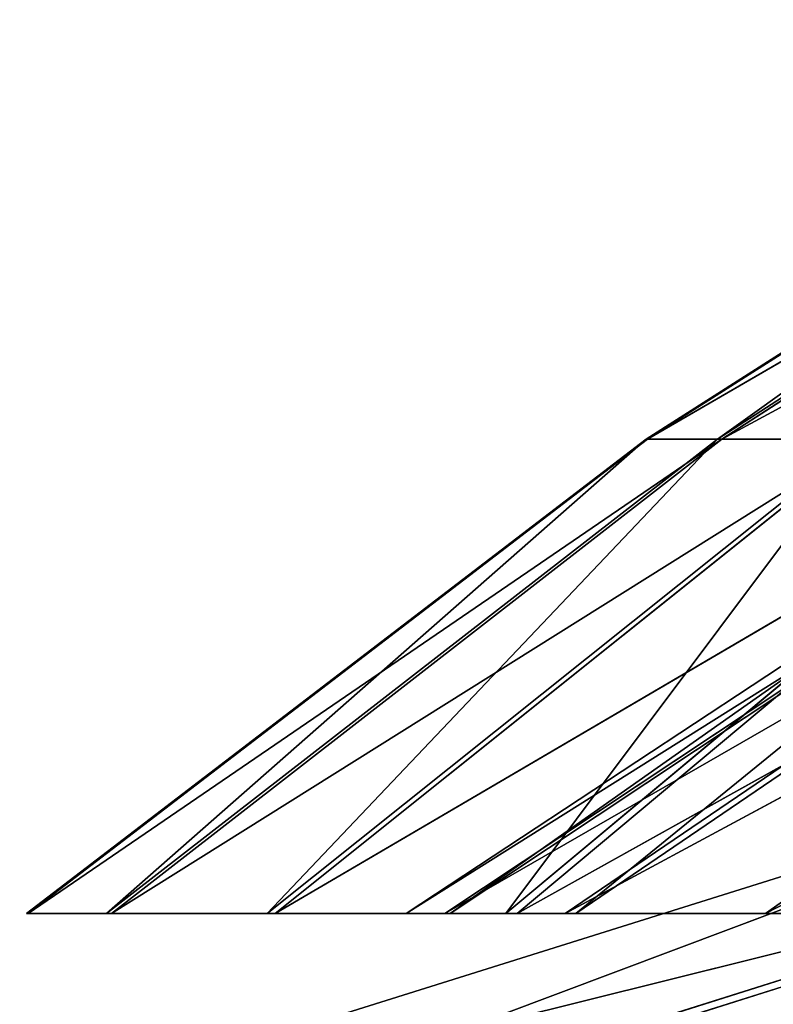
# Model space of a CAD drawing. Extents: x 382 to 531, y 0 to 277.
# Tile 300 of 656: x 436.74 to 439.33, y 58.49 to 61.87. Entities that reach past the tile are written whole.
import ezdxf

# ---------------------------------------------------------------- set-up
doc = ezdxf.new("R2010")
doc.units = 0
doc.header["$LTSCALE"] = 25.4
doc.layers.get('0').update_dxf_attribs({"color": 13, "linetype": 'CONTINUOUS'})

# ---------------------------------------------------------------- blocks, each defined once
blk = doc.blocks.new('NEWPORT-I-KINKIET-8157_STL')
at = {"color": 250}
for p, q in [((-59.8603, -17.3496, 218.2339), (-58.7833, -15.2389, 218.2339)), ((-59.8603, -17.3496, 218.2339), (-58.7833, -15.2389, 218.2339)), ((-60.6801, -19.5729, 218.2339), (-59.8603, -17.3496, 218.2339)), ((-60.6801, -19.5729, 218.2339), (-59.8603, -17.3496, 218.2339)), ((-59.8603, -17.3496, 218.2339), (-58.6411, -20.1902, 216.606)), ((-59.8603, -17.3496, 218.2339), (-58.6411, -20.1902, 216.606)), ((-59.8603, -17.3496, 218.2339), (-57.9086, -18.2038, 216.606)), ((-59.8603, -17.3496, 218.2339), (-57.9086, -18.2038, 216.606)), ((-59.8603, -17.3496, 218.2339), (-58.9152, -18.5563, 218.2339)), ((-59.8603, -17.3496, 218.2339), (-58.9152, -18.5563, 218.2339)), ((-59.8603, -17.3496, 218.2339), (-59.6206, -20.7434, 218.2339)), ((-59.8603, -17.3496, 218.2339), (-59.6206, -20.7434, 218.2339)), ((-59.6206, -20.7434, 218.2339), (-58.9152, -18.5563, 218.2339)), ((-59.6206, -20.7434, 218.2339), (-58.9152, -18.5563, 218.2339)), ((-61.2312, -21.8776, 218.2339), (-60.6801, -19.5729, 218.2339)), ((-61.2312, -21.8776, 218.2339), (-60.6801, -19.5729, 218.2339)), ((-60.6801, -19.5729, 218.2339), (-59.1335, -22.2494, 216.606)), ((-60.6801, -19.5729, 218.2339), (-59.1335, -22.2494, 216.606)), ((-60.6801, -19.5729, 218.2339), (-58.6411, -20.1902, 216.606)), ((-60.6801, -19.5729, 218.2339), (-58.6411, -20.1902, 216.606)), ((-60.6801, -19.5729, 218.2339), (-59.6206, -20.7434, 218.2339)), ((-60.6801, -19.5729, 218.2339), (-59.6206, -20.7434, 218.2339)), ((-60.6801, -19.5729, 218.2339), (-60.0519, -23.0005, 218.2339)), ((-60.6801, -19.5729, 218.2339), (-60.0519, -23.0005, 218.2339)), ((-59.1335, -22.2494, 216.606), (-58.6411, -20.1902, 216.606)), ((-59.1335, -22.2494, 216.606), (-58.6411, -20.1902, 216.606)), ((-60.0519, -23.0005, 218.2339), (-59.6206, -20.7434, 218.2339)), ((-60.0519, -23.0005, 218.2339), (-59.6206, -20.7434, 218.2339)), ((-57.6952, -23.302, 216.6689), (-59.6206, -20.7434, 218.2339)), ((-57.6952, -23.302, 216.6689), (-59.6206, -20.7434, 218.2339)), ((-57.3188, -21.3321, 216.6689), (-59.6206, -20.7434, 218.2339)), ((-57.3188, -21.3321, 216.6689), (-59.6206, -20.7434, 218.2339)), ((-61.5058, -24.2312, 218.2339), (-61.2312, -21.8776, 218.2339)), ((-61.5058, -24.2312, 218.2339), (-61.2312, -21.8776, 218.2339)), ((-61.2312, -21.8776, 218.2339), (-59.3789, -24.3524, 216.606)), ((-61.2312, -21.8776, 218.2339), (-59.3789, -24.3524, 216.606)), ((-61.2312, -21.8776, 218.2339), (-59.1335, -22.2494, 216.606)), ((-61.2312, -21.8776, 218.2339), (-59.1335, -22.2494, 216.606)), ((-61.2312, -21.8776, 218.2339), (-60.0519, -23.0005, 218.2339)), ((-61.2312, -21.8776, 218.2339), (-60.0519, -23.0005, 218.2339)), ((-61.2312, -21.8776, 218.2339), (-60.2026, -25.2936, 218.2339)), ((-61.2312, -21.8776, 218.2339), (-60.2026, -25.2936, 218.2339)), ((-59.3789, -24.3524, 216.606), (-59.1335, -22.2494, 216.606)), ((-59.3789, -24.3524, 216.606), (-59.1335, -22.2494, 216.606)), ((-59.1335, -22.2494, 216.606), (-57.1203, -24.481, 215.1669)), ((-59.1335, -22.2494, 216.606), (-57.1203, -24.481, 215.1669)), ((-59.1335, -22.2494, 216.606), (-56.906, -22.6443, 215.1669)), ((-59.1335, -22.2494, 216.606), (-56.906, -22.6443, 215.1669)), ((-60.2026, -25.2936, 218.2339), (-60.0519, -23.0005, 218.2339)), ((-60.2026, -25.2936, 218.2339), (-60.0519, -23.0005, 218.2339)), ((-57.8266, -25.3031, 216.6689), (-60.0519, -23.0005, 218.2339)), ((-57.8266, -25.3031, 216.6689), (-60.0519, -23.0005, 218.2339)), ((-57.6952, -23.302, 216.6689), (-60.0519, -23.0005, 218.2339)), ((-57.6952, -23.302, 216.6689), (-60.0519, -23.0005, 218.2339)), ((-61.5002, -26.6008, 218.2339), (-61.5058, -24.2312, 218.2339)), ((-61.5058, -24.2312, 218.2339), (-59.3738, -26.4696, 216.606)), ((-61.5058, -24.2312, 218.2339), (-59.3738, -26.4696, 216.606)), ((-61.5058, -24.2312, 218.2339), (-59.3789, -24.3524, 216.606)), ((-61.5058, -24.2312, 218.2339), (-59.3789, -24.3524, 216.606)), ((-61.5058, -24.2312, 218.2339), (-60.2026, -25.2936, 218.2339)), ((-61.5058, -24.2312, 218.2339), (-60.2026, -25.2936, 218.2339)), ((-61.5058, -24.2312, 218.2339), (-60.0703, -27.5878, 218.2339)), ((-61.5002, -26.6008, 218.2339), (-61.5058, -24.2312, 218.2339)), ((-61.5058, -24.2312, 218.2339), (-60.0703, -27.5878, 218.2339)), ((-59.3738, -26.4696, 216.606), (-59.3789, -24.3524, 216.606)), ((-59.3789, -24.3524, 216.606), (-57.1159, -26.3302, 215.1669)), ((-59.3789, -24.3524, 216.606), (-57.1159, -26.3302, 215.1669)), ((-59.3789, -24.3524, 216.606), (-57.1203, -24.481, 215.1669)), ((-59.3789, -24.3524, 216.606), (-57.1203, -24.481, 215.1669)), ((-59.3738, -26.4696, 216.606), (-59.3789, -24.3524, 216.606)), ((-60.0703, -27.5878, 218.2339), (-60.2026, -25.2936, 218.2339)), ((-57.7112, -27.3053, 216.6689), (-60.2026, -25.2936, 218.2339)), ((-60.0703, -27.5878, 218.2339), (-60.2026, -25.2936, 218.2339)), ((-57.7112, -27.3053, 216.6689), (-60.2026, -25.2936, 218.2339)), ((-57.8266, -25.3031, 216.6689), (-60.2026, -25.2936, 218.2339)), ((-57.8266, -25.3031, 216.6689), (-60.2026, -25.2936, 218.2339)), ((-59.3738, -26.4696, 216.606), (-57.1159, -26.3302, 215.1669)), ((-59.3738, -26.4696, 216.606), (-57.1159, -26.3302, 215.1669)), ((-61.5002, -26.6008, 218.2339), (-59.3738, -26.4696, 216.606)), ((-61.5002, -26.6008, 218.2339), (-59.3738, -26.4696, 216.606)), ((-59.1184, -28.5713, 216.606), (-59.3738, -26.4696, 216.606)), ((-59.3738, -26.4696, 216.606), (-56.8928, -28.1658, 215.1669)), ((-59.3738, -26.4696, 216.606), (-56.8928, -28.1658, 215.1669)), ((-59.1184, -28.5713, 216.606), (-59.3738, -26.4696, 216.606)), ((-61.2143, -28.9532, 218.2339), (-61.5002, -26.6008, 218.2339)), ((-61.5002, -26.6008, 218.2339), (-59.1184, -28.5713, 216.606)), ((-61.5002, -26.6008, 218.2339), (-59.1184, -28.5713, 216.606)), ((-61.5002, -26.6008, 218.2339), (-60.0703, -27.5878, 218.2339)), ((-61.5002, -26.6008, 218.2339), (-60.0703, -27.5878, 218.2339)), ((-61.2143, -28.9532, 218.2339), (-61.5002, -26.6008, 218.2339)), ((-57.7112, -27.3053, 216.6689), (-60.0703, -27.5878, 218.2339)), ((-57.7112, -27.3053, 216.6689), (-60.0703, -27.5878, 218.2339)), ((-61.2143, -28.9532, 218.2339), (-60.0703, -27.5878, 218.2339)), ((-61.2143, -28.9532, 218.2339), (-60.0703, -27.5878, 218.2339)), ((-59.6571, -29.8484, 218.2339), (-60.0703, -27.5878, 218.2339)), ((-57.3506, -29.2781, 216.6689), (-60.0703, -27.5878, 218.2339)), ((-59.6571, -29.8484, 218.2339), (-60.0703, -27.5878, 218.2339)), ((-57.3506, -29.2781, 216.6689), (-60.0703, -27.5878, 218.2339)), ((-59.1184, -28.5713, 216.606), (-56.8928, -28.1658, 215.1669)), ((-59.1184, -28.5713, 216.606), (-56.8928, -28.1658, 215.1669)), ((-61.2143, -28.9532, 218.2339), (-59.1184, -28.5713, 216.606)), ((-61.2143, -28.9532, 218.2339), (-59.1184, -28.5713, 216.606)), ((-58.6162, -30.6281, 216.606), (-59.1184, -28.5713, 216.606)), ((-59.1184, -28.5713, 216.606), (-56.4541, -29.9622, 215.1669)), ((-59.1184, -28.5713, 216.606), (-56.4541, -29.9622, 215.1669)), ((-58.6162, -30.6281, 216.606), (-59.1184, -28.5713, 216.606)), ((-60.6522, -31.2552, 218.2339), (-61.2143, -28.9532, 218.2339)), ((-61.2143, -28.9532, 218.2339), (-58.6162, -30.6281, 216.606)), ((-61.2143, -28.9532, 218.2339), (-58.6162, -30.6281, 216.606)), ((-61.2143, -28.9532, 218.2339), (-59.6571, -29.8484, 218.2339)), ((-61.2143, -28.9532, 218.2339), (-59.6571, -29.8484, 218.2339)), ((-60.6522, -31.2552, 218.2339), (-61.2143, -28.9532, 218.2339)), ((-57.3506, -29.2781, 216.6689), (-59.6571, -29.8484, 218.2339)), ((-57.3506, -29.2781, 216.6689), (-59.6571, -29.8484, 218.2339)), ((-60.6522, -31.2552, 218.2339), (-59.6571, -29.8484, 218.2339)), ((-60.6522, -31.2552, 218.2339), (-59.6571, -29.8484, 218.2339)), ((-58.9692, -32.041, 218.2339), (-59.6571, -29.8484, 218.2339)), ((-56.7503, -31.1916, 216.6689), (-59.6571, -29.8484, 218.2339)), ((-58.9692, -32.041, 218.2339), (-59.6571, -29.8484, 218.2339)), ((-56.7503, -31.1916, 216.6689), (-59.6571, -29.8484, 218.2339)), ((-60.6522, -31.2552, 218.2339), (-58.6162, -30.6281, 216.606)), ((-60.6522, -31.2552, 218.2339), (-58.6162, -30.6281, 216.606)), ((-56.7503, -31.1916, 216.6689), (-58.9692, -32.041, 218.2339)), ((-56.7503, -31.1916, 216.6689), (-58.9692, -32.041, 218.2339)), ((-59.8218, -33.4745, 218.2339), (-60.6522, -31.2552, 218.2339)), ((-60.6522, -31.2552, 218.2339), (-57.8742, -32.611, 216.606)), ((-60.6522, -31.2552, 218.2339), (-57.8742, -32.611, 216.606)), ((-60.6522, -31.2552, 218.2339), (-58.9692, -32.041, 218.2339)), ((-60.6522, -31.2552, 218.2339), (-58.9692, -32.041, 218.2339)), ((-59.8218, -33.4745, 218.2339), (-60.6522, -31.2552, 218.2339)), ((-59.8218, -33.4745, 218.2339), (-58.9692, -32.041, 218.2339)), ((-59.8218, -33.4745, 218.2339), (-58.9692, -32.041, 218.2339)), ((-58.0171, -34.1325, 218.2339), (-58.9692, -32.041, 218.2339)), ((-55.9194, -33.0169, 216.6689), (-58.9692, -32.041, 218.2339)), ((-58.0171, -34.1325, 218.2339), (-58.9692, -32.041, 218.2339)), ((-55.9194, -33.0169, 216.6689), (-58.9692, -32.041, 218.2339)), ((-59.8218, -33.4745, 218.2339), (-57.8742, -32.611, 216.606)), ((-59.8218, -33.4745, 218.2339), (-57.8742, -32.611, 216.606)), ((-58.7347, -35.5801, 218.2339), (-59.8218, -33.4745, 218.2339)), ((-59.8218, -33.4745, 218.2339), (-56.9029, -34.4923, 216.606)), ((-59.8218, -33.4745, 218.2339), (-56.9029, -34.4923, 216.606)), ((-59.8218, -33.4745, 218.2339), (-58.0171, -34.1325, 218.2339)), ((-59.8218, -33.4745, 218.2339), (-58.0171, -34.1325, 218.2339)), ((-58.7347, -35.5801, 218.2339), (-59.8218, -33.4745, 218.2339))]:
    blk.add_line(p, q, dxfattribs=at)
at = {"color": 7}
for p, q in [((-57.0849, -19.6539, 217.9101), (-62.9152, -26.297, 219.3599)), ((-57.0849, -19.6539, 217.9101), (-62.9152, -26.297, 219.3599)), ((-62.8746, -19.6539, 219.7332), (-57.0849, -19.6539, 217.9101)), ((-62.8746, -19.6539, 219.7332), (-57.0849, -19.6539, 217.9101)), ((-62.9152, -26.297, 219.3599), (-57.0885, -26.297, 217.5346)), ((-62.9152, -26.297, 219.3599), (-57.0885, -26.297, 217.5346)), ((-57.0885, -26.297, 217.5346), (-62.8773, -32.8338, 219.7084)), ((-57.0885, -26.297, 217.5346), (-62.8773, -32.8338, 219.7084)), ((-62.8773, -32.8338, 219.7084), (-57.0852, -32.8338, 217.8852)), ((-62.8773, -32.8338, 219.7084), (-57.0852, -32.8338, 217.8852))]:
    blk.add_line(p, q, dxfattribs=at)
mesh = blk.add_polyface(dxfattribs=at)
corners = [(-57.0747, -13.2992, 218.9725), (-57.0849, -19.6539, 217.9101), (-62.8746, -19.6539, 219.7332)]
mesh.append_faces([[corners[k] for k in face] for face in [(0, 1, 2)]], dxfattribs={"color": 7})
at = {"color": 250}
mesh = blk.add_polyface(dxfattribs=at)
corners = [(-57.9086, -18.2038, 216.606), (-59.8603, -17.3496, 218.2339), (-58.7833, -15.2389, 218.2339)]
mesh.append_faces([[corners[k] for k in face] for face in [(0, 1, 2)]], dxfattribs={"color": 250})
mesh = blk.add_polyface(dxfattribs=at)
corners = [(-58.7833, -15.2389, 218.2339), (-59.8603, -17.3496, 218.2339), (-58.9152, -18.5563, 218.2339)]
mesh.append_faces([[corners[k] for k in face] for face in [(0, 1, 2)]], dxfattribs={"color": 250})
mesh = blk.add_polyface(dxfattribs=at)
corners = [(-58.6411, -20.1902, 216.606), (-60.6801, -19.5729, 218.2339), (-59.8603, -17.3496, 218.2339)]
mesh.append_faces([[corners[k] for k in face] for face in [(0, 1, 2)]], dxfattribs={"color": 250})
mesh = blk.add_polyface(dxfattribs=at)
corners = [(-59.6206, -20.7434, 218.2339), (-59.8603, -17.3496, 218.2339), (-60.6801, -19.5729, 218.2339)]
mesh.append_faces([[corners[k] for k in face] for face in [(0, 1, 2)]], dxfattribs={"color": 250})
mesh = blk.add_polyface(dxfattribs=at)
corners = [(-57.9086, -18.2038, 216.606), (-58.6411, -20.1902, 216.606), (-59.8603, -17.3496, 218.2339)]
mesh.append_faces([[corners[k] for k in face] for face in [(0, 1, 2)]], dxfattribs={"color": 250})
mesh = blk.add_polyface(dxfattribs=at)
corners = [(-58.9152, -18.5563, 218.2339), (-59.8603, -17.3496, 218.2339), (-59.6206, -20.7434, 218.2339)]
mesh.append_faces([[corners[k] for k in face] for face in [(0, 1, 2)]], dxfattribs={"color": 250})
mesh = blk.add_polyface(dxfattribs=at)
corners = [(-57.3188, -21.3321, 216.6689), (-58.9152, -18.5563, 218.2339), (-59.6206, -20.7434, 218.2339)]
mesh.append_faces([[corners[k] for k in face] for face in [(0, 1, 2)]], dxfattribs={"color": 250})
mesh = blk.add_polyface(dxfattribs=at)
corners = [(-59.1335, -22.2494, 216.606), (-61.2312, -21.8776, 218.2339), (-60.6801, -19.5729, 218.2339)]
mesh.append_faces([[corners[k] for k in face] for face in [(0, 1, 2)]], dxfattribs={"color": 250})
mesh = blk.add_polyface(dxfattribs=at)
corners = [(-60.0519, -23.0005, 218.2339), (-60.6801, -19.5729, 218.2339), (-61.2312, -21.8776, 218.2339)]
mesh.append_faces([[corners[k] for k in face] for face in [(0, 1, 2)]], dxfattribs={"color": 250})
mesh = blk.add_polyface(dxfattribs=at)
corners = [(-58.6411, -20.1902, 216.606), (-59.1335, -22.2494, 216.606), (-60.6801, -19.5729, 218.2339)]
mesh.append_faces([[corners[k] for k in face] for face in [(0, 1, 2)]], dxfattribs={"color": 250})
mesh = blk.add_polyface(dxfattribs=at)
corners = [(-59.6206, -20.7434, 218.2339), (-60.6801, -19.5729, 218.2339), (-60.0519, -23.0005, 218.2339)]
mesh.append_faces([[corners[k] for k in face] for face in [(0, 1, 2)]], dxfattribs={"color": 250})
at = {"color": 7}
mesh = blk.add_polyface(dxfattribs=at)
corners = [(-57.0849, -19.6539, 217.9101), (-62.9152, -26.297, 219.3599), (-62.8746, -19.6539, 219.7332)]
mesh.append_faces([[corners[k] for k in face] for face in [(0, 1, 2)]], dxfattribs={"color": 7})
mesh = blk.add_polyface(dxfattribs=at)
corners = [(-57.0849, -19.6539, 217.9101), (-57.0885, -26.297, 217.5346), (-62.9152, -26.297, 219.3599)]
mesh.append_faces([[corners[k] for k in face] for face in [(0, 1, 2)]], dxfattribs={"color": 7})
at = {"color": 250}
mesh = blk.add_polyface(dxfattribs=at)
corners = [(-56.906, -22.6443, 215.1669), (-59.1335, -22.2494, 216.606), (-58.6411, -20.1902, 216.606)]
mesh.append_faces([[corners[k] for k in face] for face in [(0, 1, 2)]], dxfattribs={"color": 250})
mesh = blk.add_polyface(dxfattribs=at)
corners = [(-57.6952, -23.302, 216.6689), (-59.6206, -20.7434, 218.2339), (-60.0519, -23.0005, 218.2339)]
mesh.append_faces([[corners[k] for k in face] for face in [(0, 1, 2)]], dxfattribs={"color": 250})
mesh = blk.add_polyface(dxfattribs=at)
corners = [(-57.3188, -21.3321, 216.6689), (-59.6206, -20.7434, 218.2339), (-57.6952, -23.302, 216.6689)]
mesh.append_faces([[corners[k] for k in face] for face in [(0, 1, 2)]], dxfattribs={"color": 250})
mesh = blk.add_polyface(dxfattribs=at)
corners = [(-59.3789, -24.3524, 216.606), (-61.5058, -24.2312, 218.2339), (-61.2312, -21.8776, 218.2339)]
mesh.append_faces([[corners[k] for k in face] for face in [(0, 1, 2)]], dxfattribs={"color": 250})
mesh = blk.add_polyface(dxfattribs=at)
corners = [(-60.2026, -25.2936, 218.2339), (-61.2312, -21.8776, 218.2339), (-61.5058, -24.2312, 218.2339)]
mesh.append_faces([[corners[k] for k in face] for face in [(0, 1, 2)]], dxfattribs={"color": 250})
mesh = blk.add_polyface(dxfattribs=at)
corners = [(-59.1335, -22.2494, 216.606), (-59.3789, -24.3524, 216.606), (-61.2312, -21.8776, 218.2339)]
mesh.append_faces([[corners[k] for k in face] for face in [(0, 1, 2)]], dxfattribs={"color": 250})
mesh = blk.add_polyface(dxfattribs=at)
corners = [(-60.0519, -23.0005, 218.2339), (-61.2312, -21.8776, 218.2339), (-60.2026, -25.2936, 218.2339)]
mesh.append_faces([[corners[k] for k in face] for face in [(0, 1, 2)]], dxfattribs={"color": 250})
mesh = blk.add_polyface(dxfattribs=at)
corners = [(-57.1203, -24.481, 215.1669), (-59.3789, -24.3524, 216.606), (-59.1335, -22.2494, 216.606)]
mesh.append_faces([[corners[k] for k in face] for face in [(0, 1, 2)]], dxfattribs={"color": 250})
mesh = blk.add_polyface(dxfattribs=at)
corners = [(-56.906, -22.6443, 215.1669), (-57.1203, -24.481, 215.1669), (-59.1335, -22.2494, 216.606)]
mesh.append_faces([[corners[k] for k in face] for face in [(0, 1, 2)]], dxfattribs={"color": 250})
mesh = blk.add_polyface(dxfattribs=at)
corners = [(-57.8266, -25.3031, 216.6689), (-60.0519, -23.0005, 218.2339), (-60.2026, -25.2936, 218.2339)]
mesh.append_faces([[corners[k] for k in face] for face in [(0, 1, 2)]], dxfattribs={"color": 250})
mesh = blk.add_polyface(dxfattribs=at)
corners = [(-57.6952, -23.302, 216.6689), (-60.0519, -23.0005, 218.2339), (-57.8266, -25.3031, 216.6689)]
mesh.append_faces([[corners[k] for k in face] for face in [(0, 1, 2)]], dxfattribs={"color": 250})
mesh = blk.add_polyface(dxfattribs=at)
corners = [(-59.3738, -26.4696, 216.606), (-61.5002, -26.6008, 218.2339), (-61.5058, -24.2312, 218.2339)]
mesh.append_faces([[corners[k] for k in face] for face in [(0, 1, 2)]], dxfattribs={"color": 250})
mesh = blk.add_polyface(dxfattribs=at)
corners = [(-59.3738, -26.4696, 216.606), (-61.5058, -24.2312, 218.2339), (-59.3789, -24.3524, 216.606)]
mesh.append_faces([[corners[k] for k in face] for face in [(0, 1, 2)]], dxfattribs={"color": 250})
mesh = blk.add_polyface(dxfattribs=at)
corners = [(-60.0703, -27.5878, 218.2339), (-60.2026, -25.2936, 218.2339), (-61.5058, -24.2312, 218.2339)]
mesh.append_faces([[corners[k] for k in face] for face in [(0, 1, 2)]], dxfattribs={"color": 250})
mesh = blk.add_polyface(dxfattribs=at)
corners = [(-60.0703, -27.5878, 218.2339), (-61.5058, -24.2312, 218.2339), (-61.5002, -26.6008, 218.2339)]
mesh.append_faces([[corners[k] for k in face] for face in [(0, 1, 2)]], dxfattribs={"color": 250})
mesh = blk.add_polyface(dxfattribs=at)
corners = [(-57.1159, -26.3302, 215.1669), (-59.3738, -26.4696, 216.606), (-59.3789, -24.3524, 216.606)]
mesh.append_faces([[corners[k] for k in face] for face in [(0, 1, 2)]], dxfattribs={"color": 250})
mesh = blk.add_polyface(dxfattribs=at)
corners = [(-57.1159, -26.3302, 215.1669), (-59.3789, -24.3524, 216.606), (-57.1203, -24.481, 215.1669)]
mesh.append_faces([[corners[k] for k in face] for face in [(0, 1, 2)]], dxfattribs={"color": 250})
mesh = blk.add_polyface(dxfattribs=at)
corners = [(-57.7112, -27.3053, 216.6689), (-60.2026, -25.2936, 218.2339), (-60.0703, -27.5878, 218.2339)]
mesh.append_faces([[corners[k] for k in face] for face in [(0, 1, 2)]], dxfattribs={"color": 250})
mesh = blk.add_polyface(dxfattribs=at)
corners = [(-57.7112, -27.3053, 216.6689), (-57.8266, -25.3031, 216.6689), (-60.2026, -25.2936, 218.2339)]
mesh.append_faces([[corners[k] for k in face] for face in [(0, 1, 2)]], dxfattribs={"color": 250})
at = {"color": 7}
mesh = blk.add_polyface(dxfattribs=at)
corners = [(-57.0885, -26.297, 217.5346), (-62.8773, -32.8338, 219.7084), (-62.9152, -26.297, 219.3599)]
mesh.append_faces([[corners[k] for k in face] for face in [(0, 1, 2)]], dxfattribs={"color": 7})
mesh = blk.add_polyface(dxfattribs=at)
corners = [(-57.0852, -32.8338, 217.8852), (-62.8773, -32.8338, 219.7084), (-57.0885, -26.297, 217.5346)]
mesh.append_faces([[corners[k] for k in face] for face in [(0, 1, 2)]], dxfattribs={"color": 7})
at = {"color": 250}
mesh = blk.add_polyface(dxfattribs=at)
corners = [(-56.8928, -28.1658, 215.1669), (-59.3738, -26.4696, 216.606), (-57.1159, -26.3302, 215.1669)]
mesh.append_faces([[corners[k] for k in face] for face in [(0, 1, 2)]], dxfattribs={"color": 250})
mesh = blk.add_polyface(dxfattribs=at)
corners = [(-59.1184, -28.5713, 216.606), (-61.5002, -26.6008, 218.2339), (-59.3738, -26.4696, 216.606)]
mesh.append_faces([[corners[k] for k in face] for face in [(0, 1, 2)]], dxfattribs={"color": 250})
mesh = blk.add_polyface(dxfattribs=at)
corners = [(-56.8928, -28.1658, 215.1669), (-59.1184, -28.5713, 216.606), (-59.3738, -26.4696, 216.606)]
mesh.append_faces([[corners[k] for k in face] for face in [(0, 1, 2)]], dxfattribs={"color": 250})
mesh = blk.add_polyface(dxfattribs=at)
corners = [(-59.1184, -28.5713, 216.606), (-61.2143, -28.9532, 218.2339), (-61.5002, -26.6008, 218.2339)]
mesh.append_faces([[corners[k] for k in face] for face in [(0, 1, 2)]], dxfattribs={"color": 250})
mesh = blk.add_polyface(dxfattribs=at)
corners = [(-60.0703, -27.5878, 218.2339), (-61.5002, -26.6008, 218.2339), (-61.2143, -28.9532, 218.2339)]
mesh.append_faces([[corners[k] for k in face] for face in [(0, 1, 2)]], dxfattribs={"color": 250})
mesh = blk.add_polyface(dxfattribs=at)
corners = [(-57.3506, -29.2781, 216.6689), (-57.7112, -27.3053, 216.6689), (-60.0703, -27.5878, 218.2339)]
mesh.append_faces([[corners[k] for k in face] for face in [(0, 1, 2)]], dxfattribs={"color": 250})
mesh = blk.add_polyface(dxfattribs=at)
corners = [(-59.6571, -29.8484, 218.2339), (-60.0703, -27.5878, 218.2339), (-61.2143, -28.9532, 218.2339)]
mesh.append_faces([[corners[k] for k in face] for face in [(0, 1, 2)]], dxfattribs={"color": 250})
mesh = blk.add_polyface(dxfattribs=at)
corners = [(-57.3506, -29.2781, 216.6689), (-60.0703, -27.5878, 218.2339), (-59.6571, -29.8484, 218.2339)]
mesh.append_faces([[corners[k] for k in face] for face in [(0, 1, 2)]], dxfattribs={"color": 250})
mesh = blk.add_polyface(dxfattribs=at)
corners = [(-56.4541, -29.9622, 215.1669), (-59.1184, -28.5713, 216.606), (-56.8928, -28.1658, 215.1669)]
mesh.append_faces([[corners[k] for k in face] for face in [(0, 1, 2)]], dxfattribs={"color": 250})
mesh = blk.add_polyface(dxfattribs=at)
corners = [(-58.6162, -30.6281, 216.606), (-61.2143, -28.9532, 218.2339), (-59.1184, -28.5713, 216.606)]
mesh.append_faces([[corners[k] for k in face] for face in [(0, 1, 2)]], dxfattribs={"color": 250})
mesh = blk.add_polyface(dxfattribs=at)
corners = [(-56.4541, -29.9622, 215.1669), (-58.6162, -30.6281, 216.606), (-59.1184, -28.5713, 216.606)]
mesh.append_faces([[corners[k] for k in face] for face in [(0, 1, 2)]], dxfattribs={"color": 250})
mesh = blk.add_polyface(dxfattribs=at)
corners = [(-58.6162, -30.6281, 216.606), (-60.6522, -31.2552, 218.2339), (-61.2143, -28.9532, 218.2339)]
mesh.append_faces([[corners[k] for k in face] for face in [(0, 1, 2)]], dxfattribs={"color": 250})
mesh = blk.add_polyface(dxfattribs=at)
corners = [(-59.6571, -29.8484, 218.2339), (-61.2143, -28.9532, 218.2339), (-60.6522, -31.2552, 218.2339)]
mesh.append_faces([[corners[k] for k in face] for face in [(0, 1, 2)]], dxfattribs={"color": 250})
mesh = blk.add_polyface(dxfattribs=at)
corners = [(-56.7503, -31.1916, 216.6689), (-57.3506, -29.2781, 216.6689), (-59.6571, -29.8484, 218.2339)]
mesh.append_faces([[corners[k] for k in face] for face in [(0, 1, 2)]], dxfattribs={"color": 250})
mesh = blk.add_polyface(dxfattribs=at)
corners = [(-58.9692, -32.041, 218.2339), (-59.6571, -29.8484, 218.2339), (-60.6522, -31.2552, 218.2339)]
mesh.append_faces([[corners[k] for k in face] for face in [(0, 1, 2)]], dxfattribs={"color": 250})
mesh = blk.add_polyface(dxfattribs=at)
corners = [(-56.7503, -31.1916, 216.6689), (-59.6571, -29.8484, 218.2339), (-58.9692, -32.041, 218.2339)]
mesh.append_faces([[corners[k] for k in face] for face in [(0, 1, 2)]], dxfattribs={"color": 250})
mesh = blk.add_polyface(dxfattribs=at)
corners = [(-57.8742, -32.611, 216.606), (-60.6522, -31.2552, 218.2339), (-58.6162, -30.6281, 216.606)]
mesh.append_faces([[corners[k] for k in face] for face in [(0, 1, 2)]], dxfattribs={"color": 250})
mesh = blk.add_polyface(dxfattribs=at)
corners = [(-55.9194, -33.0169, 216.6689), (-56.7503, -31.1916, 216.6689), (-58.9692, -32.041, 218.2339)]
mesh.append_faces([[corners[k] for k in face] for face in [(0, 1, 2)]], dxfattribs={"color": 250})
mesh = blk.add_polyface(dxfattribs=at)
corners = [(-57.8742, -32.611, 216.606), (-59.8218, -33.4745, 218.2339), (-60.6522, -31.2552, 218.2339)]
mesh.append_faces([[corners[k] for k in face] for face in [(0, 1, 2)]], dxfattribs={"color": 250})
mesh = blk.add_polyface(dxfattribs=at)
corners = [(-58.9692, -32.041, 218.2339), (-60.6522, -31.2552, 218.2339), (-59.8218, -33.4745, 218.2339)]
mesh.append_faces([[corners[k] for k in face] for face in [(0, 1, 2)]], dxfattribs={"color": 250})
mesh = blk.add_polyface(dxfattribs=at)
corners = [(-58.0171, -34.1325, 218.2339), (-58.9692, -32.041, 218.2339), (-59.8218, -33.4745, 218.2339)]
mesh.append_faces([[corners[k] for k in face] for face in [(0, 1, 2)]], dxfattribs={"color": 250})
mesh = blk.add_polyface(dxfattribs=at)
corners = [(-55.9194, -33.0169, 216.6689), (-58.9692, -32.041, 218.2339), (-58.0171, -34.1325, 218.2339)]
mesh.append_faces([[corners[k] for k in face] for face in [(0, 1, 2)]], dxfattribs={"color": 250})
mesh = blk.add_polyface(dxfattribs=at)
corners = [(-56.9029, -34.4923, 216.606), (-59.8218, -33.4745, 218.2339), (-57.8742, -32.611, 216.606)]
mesh.append_faces([[corners[k] for k in face] for face in [(0, 1, 2)]], dxfattribs={"color": 250})
at = {"color": 7}
mesh = blk.add_polyface(dxfattribs=at)
corners = [(-57.0852, -32.8338, 217.8852), (-62.7613, -39.3423, 220.7736), (-62.8773, -32.8338, 219.7084)]
mesh.append_faces([[corners[k] for k in face] for face in [(0, 1, 2)]], dxfattribs={"color": 7})
mesh = blk.add_polyface(dxfattribs=at)
corners = [(-57.0748, -39.3423, 218.9566), (-62.7613, -39.3423, 220.7736), (-57.0852, -32.8338, 217.8852)]
mesh.append_faces([[corners[k] for k in face] for face in [(0, 1, 2)]], dxfattribs={"color": 7})
at = {"color": 250}
mesh = blk.add_polyface(dxfattribs=at)
corners = [(-56.9029, -34.4923, 216.606), (-58.7347, -35.5801, 218.2339), (-59.8218, -33.4745, 218.2339)]
mesh.append_faces([[corners[k] for k in face] for face in [(0, 1, 2)]], dxfattribs={"color": 250})
mesh = blk.add_polyface(dxfattribs=at)
corners = [(-58.0171, -34.1325, 218.2339), (-59.8218, -33.4745, 218.2339), (-58.7347, -35.5801, 218.2339)]
mesh.append_faces([[corners[k] for k in face] for face in [(0, 1, 2)]], dxfattribs={"color": 250})

msp = doc.modelspace()

# ---------------------------------------------------------------- block references
at = {"color": 0, "extrusion": (0, -1, 6.12323e-17)}
msp.add_blockref('NEWPORT-I-KINKIET-8157_STL', (498.2704, 722.7769, -277.036), dxfattribs=at)

doc.saveas('drawing.dxf')
